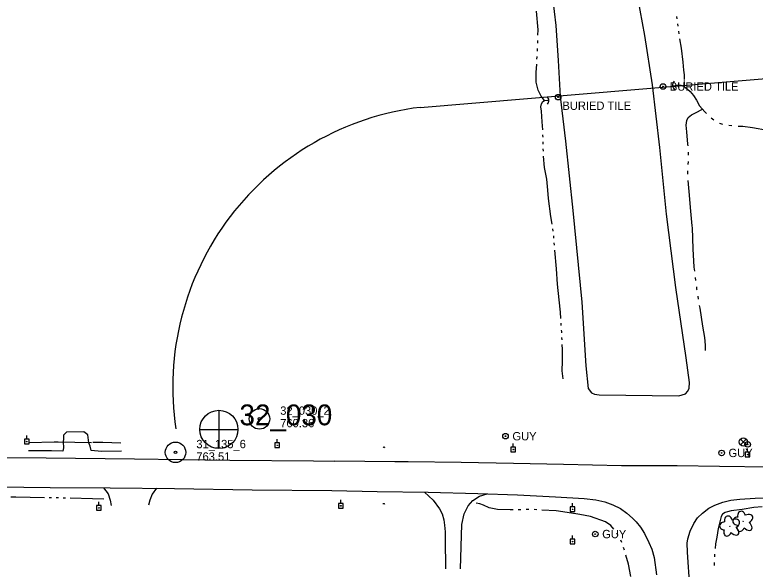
# Model space of a CAD drawing. Extents: x 589250 to 1188077, y 162953 to 363065.
# Drawn here: x 594538 to 595072, y 175619 to 176019 of the extents above; entities that cross this region are included whole.
import ezdxf

# ---------------------------------------------------------------- set-up
doc = ezdxf.new("R2010")
doc.units = 0
for name, color, linetype in [('E_AREA', 7, 'Continuous'), ('E_DRN', 7, 'Continuous'), ('E_DRN_DrainTile', 7, 'Continuous'), ('E_DRN_Pipe', 7, 'Continuous'), ('E_DWY', 7, 'Continuous'), ('E_LAND_Vegetation', 7, 'Continuous'), ('E_MAP_PassPoints', 7, 'Continuous'), ('E_MAP_PhotoCenter', 7, 'Continuous'), ('E_RDWY', 7, 'Continuous'), ('E_RDWY_Gravel', 7, 'Continuous'), ('E_SIG', 7, 'Continuous'), ('E_UTL_EGuyWire', 7, 'Continuous'), ('E_UTL_EPowerPole', 7, 'Continuous'), ('E_WTR_FlowLine', 7, 'Continuous')]:
    doc.layers.add(name, color=color, linetype=linetype)

msp = doc.modelspace()

# ---------------------------------------------------------------- linework, layer by layer
at = {"layer": 'E_AREA'}
for p, q in [((594992.18, 176003.72), (594983.89, 176050.82)), ((594925.01, 176037), (594928.06, 176010.89)), ((594928.06, 176010.89), (594929.68, 175985.76)), ((594997.72, 175968.11), (594992.18, 176003.72)), ((594929.68, 175985.76), (594931.32, 175959.62)), ((595003.14, 175923.07), (594997.72, 175968.11)), ((594931.32, 175959.62), (594934.96, 175927.58)), ((594934.96, 175927.58), (594940.46, 175877.6)), ((595007.94, 175874.83), (595003.14, 175923.07)), ((594940.46, 175877.6), (594946.86, 175811.59)), ((595014.65, 175822.11), (595007.94, 175874.83)), ((595022.16, 175771.33), (595014.65, 175822.11)), ((594946.86, 175811.59), (594949.7, 175765.75)), ((595024.42, 175753.64), (595022.16, 175771.33)), ((594949.7, 175765.75), (594951.44, 175749.4)), ((595024.32, 175749.63), (595024.42, 175753.64)), ((594951.44, 175749.4), (594953.75, 175746.26)), ((594953.75, 175746.26), (594955.93, 175745.2)), ((594955.93, 175745.2), (594959.29, 175744.67)), ((595016.88, 175743.92), (595021.62, 175745.49)), ((595021.62, 175745.49), (595023.18, 175747.36)), ((595023.18, 175747.36), (595024.32, 175749.63)), ((594959.29, 175744.67), (595016.88, 175743.92))]:
    msp.add_line(p, q, dxfattribs=at)
at = {"layer": 'E_DRN'}
for centre, radius, start, end in [((595016.16, 175967.83), 3.89, 132.2822, 238.5424), ((594919.85, 175956.73), 3.26, 311.7939, 58.0541), ((594804.27, 175707.65), 0.8, 217.7082, 323.9684), ((594803.97, 175665.47), 0.818, 25.8196, 132.0798)]:
    msp.add_arc(centre, radius, start, end, dxfattribs=at)
at = {"layer": 'E_DRN_DrainTile'}
msp.add_lwpolyline([(594830.38, 175951.89), (595337.77, 175994.24)], dxfattribs=at)
for centre, radius in [((595005.35, 175966.89), 2), ((595005.35, 175966.89), 0.25), ((594929.76, 175959.26), 2), ((594929.76, 175959.26), 0.25)]:
    msp.add_circle(centre, radius, dxfattribs=at)
msp.add_arc((594854.98, 175750.24), 203.15, 96.9551, 188.5266, dxfattribs=at)
at = {"layer": 'E_DRN_Pipe'}
for points in [[(594593.35, 175710.21), (594569.22, 175710.73)], [(594569.22, 175710.73), (594569.22, 175710.73)], [(594593.35, 175710.21), (594593.35, 175710.21)]]:
    msp.add_lwpolyline(points, dxfattribs=at)
at = {"layer": 'E_DWY'}
for p, q in [((594601.96, 175677.76), (594605.24, 175673.47)), ((594640.18, 175677.42), (594637, 175673.26)), ((594605.24, 175673.47), (594606.77, 175668.78)), ((594637, 175673.26), (594635.29, 175668.83)), ((594833.41, 175674.7), (594839.59, 175668.82)), ((594868.2, 175668.64), (594873.14, 175671.8)), ((594873.14, 175671.8), (594878.7, 175673.5)), ((594606.77, 175668.78), (594607.4, 175664.97)), ((594635.29, 175668.83), (594634.45, 175665.3)), ((594839.59, 175668.82), (594844.29, 175662.47)), ((594864.94, 175664.81), (594868.2, 175668.64)), ((594844.29, 175662.47), (594846.16, 175658.88)), ((594862.01, 175658.96), (594864.94, 175664.81)), ((594846.16, 175658.88), (594847.42, 175654.67)), ((594847.42, 175654.67), (594847.86, 175650.75)), ((594860.3, 175651.38), (594862.01, 175658.96)), ((594847.86, 175650.75), (594848.23, 175646)), ((594859.34, 175619.44), (594860.3, 175651.38)), ((594848.23, 175646), (594848.38, 175640.72)), ((594848.38, 175640.72), (594848.47, 175619.28))]:
    msp.add_line(p, q, dxfattribs=at)
at = {"layer": 'E_LAND_Vegetation'}
for centre in [(595053.68, 175650.08), (595063.17, 175653.49)]:
    msp.add_circle(centre, 0.128, dxfattribs=at)
for centre, major_axis, ratio in [((595062.06, 175657.24), (0.89, -3.5), 0.782863), ((595052.57, 175653.82), (0.89, -3.5), 0.782863), ((595056.68, 175651.94), (-3.73, -1.98), 0.691916), ((595059.19, 175653.67), (3.45, -0.15), 0.832022), ((595066.17, 175655.35), (-3.73, -1.98), 0.691916), ((595049.7, 175650.26), (3.45, -0.15), 0.832022), ((595056.24, 175647.43), (-3.45, 3.27), 0.560249), ((595061.48, 175649.85), (1.33, 3.37), 0.716896), ((595065.72, 175650.85), (-3.45, 3.27), 0.560249), ((595051.99, 175646.44), (1.33, 3.37), 0.716896)]:
    msp.add_ellipse(centre, major_axis=major_axis, ratio=ratio, start_param=1.570796, end_param=4.712389, dxfattribs=at)
at = {"layer": 'E_MAP_PassPoints'}
for centre, radius in [((594714.36, 175727.39), 7.38), ((594714.36, 175727.39), 7.38), ((594714.36, 175727.39), 7.38), ((594714.36, 175727.39), 0.945), ((594714.36, 175727.39), 0.945), ((594714.36, 175727.39), 0.945), ((594653.87, 175703.3), 7.38), ((594653.87, 175703.3), 7.38), ((594653.87, 175703.3), 7.38), ((594653.87, 175703.3), 0.945), ((594653.87, 175703.3), 0.945), ((594653.87, 175703.3), 0.945)]:
    msp.add_circle(centre, radius, dxfattribs=at)
at = {"layer": 'E_MAP_PhotoCenter'}
for p, q in [((594685.06, 175733.62), (594684.99, 175706.21)), ((594685.06, 175733.62), (594684.99, 175706.21)), ((594671.37, 175719.81), (594698.83, 175719.8)), ((594671.37, 175719.81), (594698.83, 175719.8))]:
    msp.add_line(p, q, dxfattribs=at)
msp.add_circle((594685.11, 175719.82), 13.78, dxfattribs=at)
msp.add_circle((594685.11, 175719.82), 13.78, dxfattribs=at)
at = {"layer": 'E_RDWY'}
for p, q in [((594510.33, 175699.86), (594560.46, 175699.22)), ((594560.46, 175699.22), (594624.36, 175698.5)), ((594624.36, 175698.5), (594693.03, 175697.58)), ((594693.03, 175697.58), (594753.43, 175697.07)), ((594753.43, 175697.07), (594768.71, 175697)), ((594812.1, 175696.54), (594768.71, 175697)), ((594821.69, 175696.49), (594812.1, 175696.54)), ((594859.84, 175695.95), (594821.69, 175696.49)), ((594897.55, 175695.17), (594859.84, 175695.95)), ((594933.71, 175694.49), (594897.55, 175695.17)), ((594975.48, 175693.64), (594933.71, 175694.49)), ((595015.71, 175693.53), (594975.48, 175693.64)), ((595046.19, 175693.17), (595015.71, 175693.53)), ((595082.33, 175692.61), (595046.19, 175693.17)), ((594510.84, 175678.57), (594563.47, 175677.96)), ((594563.47, 175677.96), (594606.82, 175677.74)), ((594606.82, 175677.74), (594653.19, 175677.3)), ((594653.19, 175677.3), (594709.08, 175676.23)), ((594709.08, 175676.23), (594766.47, 175675.68)), ((594766.47, 175675.68), (594799.24, 175675.12)), ((594799.24, 175675.12), (594836.08, 175674.67)), ((594836.08, 175674.67), (594871.95, 175673.73)), ((594871.95, 175673.73), (594900.5, 175672.75)), ((594900.5, 175672.75), (594927.79, 175671.25)), ((594927.79, 175671.25), (594948.61, 175669.93)), ((595060.68, 175669.65), (595071.83, 175670.35)), ((595071.83, 175670.35), (595084.18, 175670.43)), ((594948.61, 175669.93), (594956.87, 175668.98)), ((594956.87, 175668.98), (594963.34, 175667.62)), ((594963.34, 175667.62), (594969.32, 175665.55)), ((594969.32, 175665.55), (594974.84, 175662.72)), ((595038.43, 175662.95), (595042.72, 175665.32)), ((595042.72, 175665.32), (595048.61, 175667.51)), ((595048.61, 175667.51), (595054.39, 175668.79)), ((595054.39, 175668.79), (595060.68, 175669.65)), ((594974.84, 175662.72), (594979.31, 175659.46)), ((595033.8, 175659.58), (595038.43, 175662.95)), ((594979.31, 175659.46), (594983.31, 175655.83)), ((594983.31, 175655.83), (594985.92, 175653.3)), ((595027.65, 175652.07), (595030.33, 175656.16)), ((595030.33, 175656.16), (595033.8, 175659.58)), ((594985.92, 175653.3), (594989.18, 175649.32)), ((594989.18, 175649.32), (594991.97, 175644.87)), ((595024.94, 175646.59), (595027.65, 175652.07)), ((594991.97, 175644.87), (594995.29, 175638.39)), ((595023.18, 175640.86), (595024.94, 175646.59)), ((594995.29, 175638.39), (594997.28, 175633.57)), ((595022.81, 175637.9), (595023.18, 175640.86)), ((594997.28, 175633.57), (594998.92, 175627.62)), ((595022.98, 175631.33), (595022.81, 175637.9)), ((594998.92, 175627.62), (595000.77, 175615.04)), ((595025, 175604.5), (595022.98, 175631.33))]:
    msp.add_line(p, q, dxfattribs=at)
at = {"layer": 'E_RDWY_Gravel'}
for points in [[(594575.18, 175717.78), (594573.1, 175715.67)], [(594573.1, 175715.67), (594573.13, 175713.02)], [(594573.1, 175715.67), (594573.1, 175715.67)], [(594587.78, 175718.11), (594575.18, 175717.78)], [(594575.18, 175717.78), (594575.18, 175717.78)], [(594590.68, 175715.99), (594587.78, 175718.11)], [(594587.78, 175718.11), (594587.78, 175718.11)], [(594591.43, 175710.18), (594590.68, 175715.99)], [(594590.68, 175715.99), (594590.68, 175715.99)], [(594573.13, 175713.02), (594572.75, 175710.89)], [(594572.75, 175710.89), (594573.17, 175706.64)], [(594572.75, 175710.89), (594572.75, 175710.89)], [(594573.13, 175713.02), (594573.13, 175713.02)], [(594592.28, 175707.76), (594591.43, 175710.18)], [(594591.43, 175710.18), (594591.43, 175710.18)], [(594592.96, 175704.51), (594592.28, 175707.76)], [(594592.28, 175707.76), (594592.28, 175707.76)], [(594564.39, 175704.36), (594547.9, 175704.46)], [(594547.9, 175704.46), (594547.9, 175704.46)], [(594572.52, 175704.2), (594564.39, 175704.36)], [(594564.39, 175704.36), (594564.39, 175704.36)], [(594573.17, 175706.64), (594572.52, 175704.2)], [(594572.52, 175704.2), (594572.52, 175704.2)], [(594573.17, 175706.64), (594573.17, 175706.64)], [(594600.41, 175703.86), (594592.96, 175704.51)], [(594592.96, 175704.51), (594592.96, 175704.51)], [(594614.93, 175704.09), (594600.41, 175703.86)], [(594600.41, 175703.86), (594600.41, 175703.86)], [(594614.93, 175704.09), (594614.93, 175704.09)]]:
    msp.add_lwpolyline(points, dxfattribs=at)
at = {"layer": 'E_SIG'}
for points in [[(595065.35, 175712.88), (595061.16, 175708.65)], [(595061.16, 175712.84), (595065.39, 175708.61)]]:
    msp.add_lwpolyline(points, dxfattribs=at)
msp.add_circle((595063.29, 175710.76), 3, dxfattribs=at)
at = {"layer": 'E_UTL_EGuyWire'}
for centre, radius in [((594891.79, 175714.92), 2), ((594891.79, 175714.92), 0.25), ((595066.5, 175708.99), 2), ((595066.5, 175708.99), 0.25), ((595047.64, 175702.87), 2), ((595047.64, 175702.87), 0.25), ((594956.52, 175644.41), 2), ((594956.52, 175644.41), 0.25)]:
    msp.add_circle(centre, radius, dxfattribs=at)
at = {"layer": 'E_UTL_EPowerPole'}
for points in [[(594546.53, 175712.71), (594546.53, 175715.36)], [(594548.21, 175712.71), (594544.85, 175712.71)], [(594544.85, 175712.71), (594544.85, 175709.36)], [(594544.85, 175709.36), (594548.21, 175709.36)], [(594548.21, 175709.36), (594548.21, 175712.71)], [(594728.84, 175710.03), (594725.48, 175710.03)], [(594725.48, 175710.03), (594725.48, 175706.68)], [(594727.16, 175710.03), (594727.16, 175712.68)], [(594728.84, 175706.68), (594728.84, 175710.03)], [(594897.39, 175707.04), (594897.39, 175709.69)], [(594725.48, 175706.68), (594728.84, 175706.68)], [(594899.06, 175707.04), (594895.71, 175707.04)], [(594895.71, 175707.04), (594895.71, 175703.69)], [(594895.71, 175703.69), (594899.06, 175703.69)], [(594899.06, 175703.69), (594899.06, 175707.04)], [(595068.12, 175703.34), (595064.76, 175703.34)], [(595064.76, 175703.34), (595064.76, 175699.99)], [(595066.44, 175703.34), (595066.44, 175705.99)], [(595068.12, 175699.99), (595068.12, 175703.34)], [(595064.76, 175699.99), (595068.12, 175699.99)], [(594598.56, 175664.89), (594598.56, 175667.54)], [(594774.71, 175666.44), (594771.36, 175666.44)], [(594771.36, 175666.44), (594771.36, 175663.08)], [(594773.03, 175666.44), (594773.03, 175669.08)], [(594774.71, 175663.08), (594774.71, 175666.44)], [(594940.14, 175663.91), (594940.14, 175666.56)], [(594600.24, 175664.89), (594596.89, 175664.89)], [(594596.89, 175664.89), (594596.89, 175661.54)], [(594596.89, 175661.54), (594600.24, 175661.54)], [(594600.24, 175661.54), (594600.24, 175664.89)], [(594771.36, 175663.08), (594774.71, 175663.08)], [(594941.81, 175663.91), (594938.46, 175663.91)], [(594938.46, 175663.91), (594938.46, 175660.56)], [(594938.46, 175660.56), (594941.81, 175660.56)], [(594941.81, 175660.56), (594941.81, 175663.91)], [(594941.81, 175640.66), (594938.46, 175640.66)], [(594938.46, 175640.66), (594938.46, 175637.3)], [(594940.14, 175640.66), (594940.14, 175643.3)], [(594941.81, 175637.3), (594941.81, 175640.66)], [(594938.46, 175637.3), (594941.81, 175637.3)]]:
    msp.add_lwpolyline(points, dxfattribs=at)
for centre in [(594546.56, 175711.04), (594727.19, 175708.36), (594897.42, 175705.37), (595066.47, 175701.67), (594773.06, 175664.76), (594598.59, 175663.22), (594940.17, 175662.24), (594940.17, 175638.98)]:
    msp.add_circle(centre, 0.217, dxfattribs=at)
at = {"layer": 'E_WTR_FlowLine'}
for p, q in [((594915.25, 176007.8), (594914.08, 176021.26)), ((595015.06, 176017.47), (595015.41, 176015.7)), ((595015.9, 176012.12), (595016.14, 176010.33)), ((594915.23, 176003.86), (594915.25, 176007.8)), ((595016.62, 176006.75), (595016.86, 176004.96)), ((595017.39, 176001.38), (595018.46, 175994.58)), ((594915.11, 175998.14), (594915.2, 175999.64)), ((594915.2, 175999.64), (594915.21, 176000.05)), ((594914.77, 175992.43), (594914.88, 175994.34)), ((595018.46, 175994.58), (595019.79, 175984.42)), ((594914.49, 175986.72), (594914.53, 175988.41)), ((594914.53, 175988.41), (594914.54, 175988.63)), ((594913.88, 175976.91), (594914.4, 175982.91)), ((595019.79, 175984.42), (595020.24, 175978.74)), ((594913.95, 175970.14), (594913.88, 175976.91)), ((595020.24, 175978.74), (595020.66, 175975.41)), ((595020.66, 175975.41), (595020.75, 175972.35)), ((594915.28, 175964.23), (594913.95, 175970.14)), ((595020.66, 175970.03), (595020.54, 175966.98)), ((595020.68, 175970.66), (595020.68, 175970.45)), ((595020.71, 175971.3), (595020.7, 175971.09)), ((595020.73, 175971.93), (595020.73, 175971.72)), ((594917.47, 175960.05), (594915.28, 175964.23)), ((595012.96, 175967.44), (595015.35, 175967.88)), ((595015.35, 175967.88), (595018.18, 175967.99)), ((595018.18, 175967.99), (595020.69, 175966.91)), ((595020.69, 175966.91), (595023.11, 175964.89)), ((595023.11, 175964.89), (595025.05, 175963.34)), ((594919.93, 175956.79), (594917.47, 175960.05)), ((595025.05, 175963.34), (595027.45, 175960.51)), ((595027.45, 175960.51), (595029.49, 175956.96)), ((594917.32, 175952.32), (594917.76, 175954.55)), ((594917.76, 175954.55), (594918.71, 175956.11)), ((594918.71, 175956.11), (594919.95, 175956.8)), ((594919.95, 175956.8), (594922.4, 175957.07)), ((595029.49, 175956.96), (595031.78, 175952.92)), ((594917.8, 175949.09), (594917.32, 175952.32)), ((594918.28, 175941.51), (594917.8, 175949.09)), ((595025.97, 175946.56), (595028.78, 175947.95)), ((595028.78, 175947.95), (595033.94, 175950.52)), ((595031.78, 175952.92), (595035.65, 175948.63)), ((595035.65, 175948.63), (595036.85, 175947.41)), ((595022.49, 175942.47), (595023.44, 175944.54)), ((595023.44, 175944.54), (595025.97, 175946.56)), ((595040.22, 175944.25), (595042.01, 175942.79)), ((594918.61, 175935.61), (594918.28, 175941.51)), ((595022.17, 175939.06), (595022.49, 175942.47)), ((595022.48, 175934.25), (595022.17, 175939.06)), ((595046.08, 175940.61), (595046.25, 175940.53)), ((595046.25, 175940.53), (595048.26, 175939.83)), ((595052.79, 175939.04), (595055.09, 175938.78)), ((595059.71, 175938.46), (595062.96, 175938.25)), ((595062.96, 175938.25), (595069.88, 175937.4)), ((595069.88, 175937.4), (595080.69, 175935.51)), ((594918.83, 175931.61), (594918.8, 175932.2)), ((595023.35, 175925.33), (595022.48, 175934.25)), ((594918.86, 175930.49), (594918.83, 175931.61)), ((594919.01, 175925.37), (594918.96, 175927.08)), ((594919.14, 175920.25), (594919.09, 175921.96)), ((595023.42, 175924.15), (595023.35, 175925.33)), ((594919.98, 175908.61), (594919.23, 175916.84)), ((595023.81, 175917.37), (595023.68, 175919.63)), ((595023.56, 175910.6), (595023.7, 175912.86)), ((594921.59, 175900.11), (594919.98, 175908.61)), ((595023.24, 175905.31), (595023.29, 175906.08)), ((595023.34, 175903.82), (595023.24, 175905.31)), ((594922.22, 175892.29), (594921.59, 175900.11)), ((595024.15, 175891.34), (595023.63, 175899.3)), ((594922.7, 175886.31), (594922.22, 175892.29)), ((595025.47, 175877.1), (595024.15, 175891.34)), ((594924.57, 175873.26), (594922.7, 175886.31)), ((594925.46, 175867.76), (594924.57, 175873.26)), ((595026.5, 175866.62), (595025.47, 175877.1)), ((594926.27, 175862.7), (594926, 175864.38)), ((595026.66, 175864.96), (595026.5, 175866.62)), ((595027.12, 175849.83), (595026.66, 175864.96)), ((594926.7, 175857.59), (594926.56, 175859.29)), ((594927.12, 175852.49), (594926.98, 175854.19)), ((594928.56, 175835.45), (594927.41, 175849.08)), ((595027.98, 175836.74), (595027.12, 175849.83)), ((595028.33, 175833.87), (595027.98, 175836.74)), ((594929.4, 175824.4), (594928.56, 175835.45)), ((595029.14, 175827.13), (595028.87, 175829.38)), ((594929.73, 175819.99), (594929.4, 175824.4)), ((594931.38, 175804.38), (594929.73, 175819.99)), ((595029.9, 175820.76), (595029.68, 175822.63)), ((595029.96, 175820.39), (595029.9, 175820.76)), ((595031.07, 175813.69), (595030.7, 175815.93)), ((595032.16, 175807.08), (595031.8, 175809.23)), ((594931.7, 175799.75), (594931.38, 175804.38)), ((595034.17, 175794.1), (595032.16, 175807.08)), ((594932.06, 175794.64), (594931.94, 175796.35)), ((595035.46, 175786.06), (595034.17, 175794.1)), ((594932.36, 175790.28), (594932.29, 175791.24)), ((594932.39, 175789.53), (594932.36, 175790.28)), ((594932.61, 175784.41), (594932.54, 175786.12)), ((595035.95, 175780.58), (595035.46, 175786.06)), ((594932.92, 175777.45), (594932.76, 175781)), ((594932.91, 175769.02), (594932.92, 175777.45)), ((595036.11, 175776.74), (595035.95, 175780.58)), ((594932.77, 175762.08), (594932.91, 175769.02)), ((594933.4, 175756.29), (594932.77, 175762.08)), ((594535.07, 175671.28), (594538.66, 175671.25)), ((594538.66, 175671.25), (594559.34, 175670.87)), ((594562.69, 175670.8), (594564.37, 175670.77)), ((594567.71, 175670.71), (594569.39, 175670.68)), ((594572.74, 175670.6), (594574.41, 175670.55)), ((594577.76, 175670.44), (594594.01, 175669.92)), ((594594.01, 175669.92), (594602.03, 175669.82)), ((594873.2, 175666.19), (594870.61, 175666.58)), ((594875.93, 175665.15), (594873.2, 175666.19)), ((594880.1, 175663.19), (594875.93, 175665.15)), ((594885.99, 175662.15), (594880.1, 175663.19)), ((594895.09, 175661.85), (594885.99, 175662.15)), ((594897.28, 175661.88), (594895.09, 175661.85)), ((594902.96, 175661.95), (594901.06, 175661.92)), ((594908.63, 175662.01), (594906.74, 175661.99)), ((594914.3, 175661.89), (594912.41, 175662)), ((594928.31, 175661.13), (594918.08, 175661.69)), ((594942.41, 175659.09), (594928.31, 175661.13)), ((595050.18, 175659.88), (595048.21, 175658.68)), ((595051.99, 175660.39), (595050.18, 175659.88)), ((595054.6, 175661.13), (595051.99, 175660.39)), ((595062.42, 175662.17), (595054.6, 175661.13)), ((595070.99, 175663.44), (595062.42, 175662.17)), ((595076.94, 175663.97), (595070.99, 175663.44)), ((594945.31, 175658.56), (594942.41, 175659.09)), ((594953.09, 175657.14), (594945.31, 175658.56)), ((594963.84, 175653.28), (594953.09, 175657.14)), ((595046.78, 175655.15), (595046.46, 175653.23)), ((595047.28, 175656.99), (595046.78, 175655.15)), ((595048.21, 175658.68), (595047.28, 175656.99)), ((594967.68, 175650.49), (594963.84, 175653.28)), ((594969.94, 175648.01), (594967.68, 175650.49)), ((595045.9, 175651.39), (595045.2, 175648.46)), ((595046.46, 175653.23), (595045.9, 175651.39)), ((594973.14, 175643.36), (594972.19, 175645)), ((595045.2, 175648.46), (595044.18, 175642.22)), ((594975.61, 175638.28), (594974.98, 175640.06)), ((595044.18, 175642.22), (595043.32, 175637.43)), ((594977.51, 175632.92), (594976.87, 175634.71)), ((595043.32, 175637.43), (595042.89, 175633.98)), ((594980.46, 175622.77), (594978.58, 175629.29)), ((595042.47, 175629.93), (595042.42, 175627.89)), ((594982.1, 175613.82), (594980.46, 175622.77)), ((595042.36, 175623.81), (595042.38, 175621.78))]:
    msp.add_line(p, q, dxfattribs=at)
for points in [[(594566.3, 175710.73), (594548.32, 175710.09)], [(594548.32, 175710.09), (594548.32, 175710.09)], [(594569.01, 175710.74), (594566.3, 175710.73)], [(594566.3, 175710.73), (594566.3, 175710.73)], [(594569.01, 175710.74), (594569.01, 175710.74)], [(594601.53, 175710.31), (594594.29, 175710.28)], [(594594.29, 175710.28), (594594.29, 175710.28)], [(594614.48, 175709.93), (594601.53, 175710.31)], [(594601.53, 175710.31), (594601.53, 175710.31)], [(594614.48, 175709.93), (594614.48, 175709.93)]]:
    msp.add_lwpolyline(points, dxfattribs=at)

# ---------------------------------------------------------------- texts
at = {"layer": 'E_DRN_DrainTile'}
for p in [(595010.35, 175963.89), (594932.86, 175950.1)]:
    msp.add_text('BURIED TILE', height=6, dxfattribs=at).set_placement(p)
at = {"layer": 'E_MAP_PassPoints'}
for s, p in [('32_030_2', (594729.36, 175730.37)), ('32_030_2', (594729.36, 175730.37)), ('32_030_2', (594729.36, 175730.37)), ('760.36', (594729.36, 175721.37)), ('760.36', (594729.36, 175721.37)), ('760.36', (594729.36, 175721.37)), ('31_135_6', (594668.87, 175706.28)), ('31_135_6', (594668.87, 175706.28)), ('31_135_6', (594668.87, 175706.28)), ('763.51', (594668.87, 175697.28)), ('763.51', (594668.87, 175697.28)), ('763.51', (594668.87, 175697.28))]:
    msp.add_text(s, height=6, dxfattribs=at).set_placement(p)
at = {"layer": 'E_MAP_PhotoCenter'}
msp.add_text('32_030', height=15, dxfattribs=at).set_placement((594699.96, 175722.79))
msp.add_text('32_030', height=15, dxfattribs=at).set_placement((594699.96, 175722.79))
at = {"layer": 'E_UTL_EGuyWire'}
for p in [(594896.79, 175711.92), (595052.64, 175699.87), (594961.52, 175641.41)]:
    msp.add_text('GUY', height=6, dxfattribs=at).set_placement(p)

doc.saveas('drawing.dxf')
